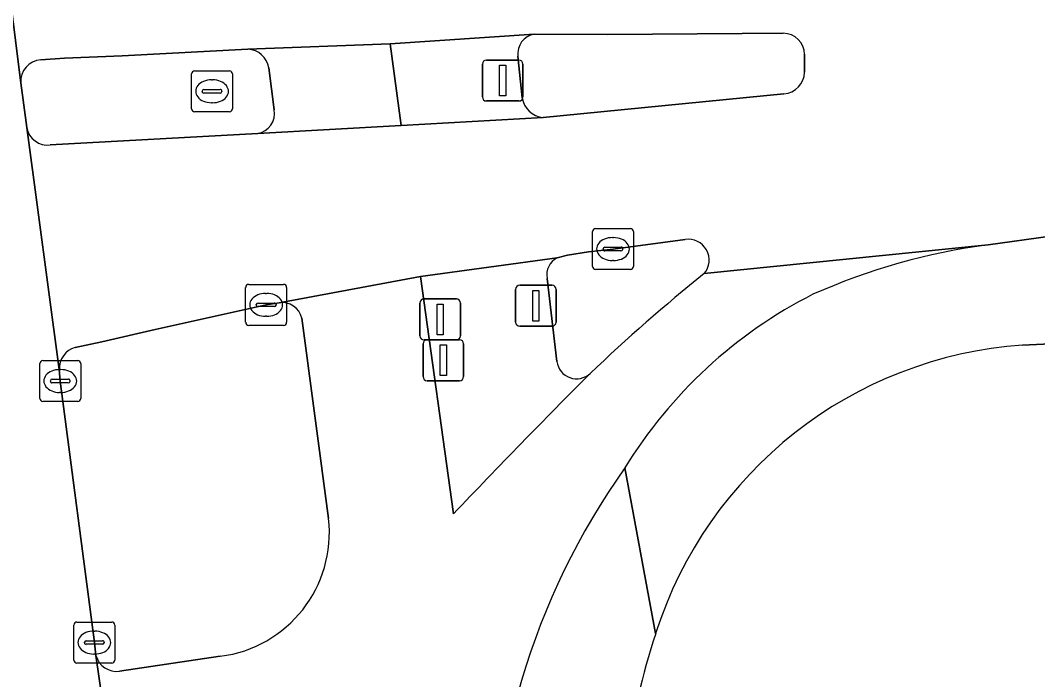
# Model space of a CAD drawing. Extents: x 161084 to 161928, y 385354 to 386522.
# Drawn here: x 161202.5 to 161227.36, y 385721.66 to 385737.76 of the extents above; entities that cross this region are included whole.
import ezdxf

# ---------------------------------------------------------------- set-up
doc = ezdxf.new("R2010")
doc.units = 0
for name, color, linetype in [('IMGEO_Drukknoppaal', 7, 'Continuous'), ('IMGEO_Fietspad_gesloten', 7, 'Continuous'), ('IMGEO_Groenvoorziening', 7, 'Continuous'), ('IMGEO_Kolk', 7, 'Continuous'), ('IMGEO_OVBaan_gesloten', 7, 'Continuous'), ('IMGEO_Rijbaan_lokaal_gesloten', 7, 'Continuous'), ('IMGEO_Rioolput', 7, 'Continuous'), ('IMGEO_Verkeerseiland_gesloten', 7, 'Continuous'), ('IMGEO_Verkeersregelinstallatiepaal', 7, 'Continuous'), ('IMGEO_Voetpad_open', 7, 'Continuous')]:
    doc.layers.add(name, color=color, linetype=linetype)

msp = doc.modelspace()

# ---------------------------------------------------------------- linework, layer by layer
at = {"layer": 'IMGEO_Drukknoppaal'}
for p, q in [((161212.342, 385729.058), (161212.342, 385729.858)), ((161212.342, 385729.858), (161212.342, 385729.058)), ((161212.442, 385729.958), (161213.232, 385729.958)), ((161213.232, 385729.958), (161212.442, 385729.958)), ((161213.332, 385729.858), (161213.332, 385729.058)), ((161213.332, 385729.058), (161213.332, 385729.858)), ((161213.232, 385728.958), (161212.442, 385728.958)), ((161212.442, 385728.958), (161213.232, 385728.958))]:
    msp.add_line(p, q, dxfattribs=at)
msp.add_lwpolyline([(161212.762, 385729.833), (161212.912, 385729.833), (161212.912, 385729.083), (161212.762, 385729.083), (161212.762, 385729.833)], dxfattribs=at)
for centre, start, end in [((161212.442, 385729.858), 90, 180), ((161212.442, 385729.858), 90, 180), ((161213.232, 385729.858), 0, 90), ((161213.232, 385729.858), 360, 90), ((161212.442, 385729.058), 180, 270), ((161212.442, 385729.058), 180, 270), ((161213.232, 385729.058), 270, 0), ((161213.232, 385729.058), 270, 0)]:
    msp.add_arc(centre, 0.1, start, end, dxfattribs=at)
at = {"layer": 'IMGEO_Fietspad_gesloten'}
for points in [[(161211.542, 385737.183), (161208.063, 385737.051)], [(161208.302, 385734.995), (161211.805, 385735.193), (161211.542, 385737.183)], [(161208.574, 385736.599), (161208.707, 385735.573)], [(161226.143, 385732.277), (161219.21, 385731.574)], [(161213.084, 385725.705), (161212.278, 385731.504), (161208.83, 385730.862)], [(161209.382, 385730.489), (161210.034, 385725.593)], [(161204.352, 385722.25), (161204.867, 385718.659), (161211.245, 385719.588)], [(161207.388, 385722.23), (161204.929, 385721.866)]]:
    msp.add_lwpolyline(points, dxfattribs=at)
for centre, radius, start, end in [((161208.042, 385736.513), 0.539, 9.2141, 87.7978), ((161208.213, 385735.488), 0.501, 280.2336, 9.7292), ((161228.191, 385716.845), 15.567, 97.5583, 113.9676), ((161246.419, 385697.695), 43.453, 128.7687, 133.6497), ((161227.077, 385720.816), 11.502, 116.9363, 148.4741), ((161208.897, 385730.367), 0.5, 14.1592, 97.7451), ((161339.271, 385606.134), 173.84, 134.96351, 136.54218), ((161231.654, 385716.619), 17.637, 144.6249, 182.3014), ((161207.011, 385725.249), 3.042, 277.1109, 6.4979), ((161204.855, 385722.381), 0.52, 194.5617, 278.1499)]:
    msp.add_arc(centre, radius, start, end, dxfattribs=at)
at = {"layer": 'IMGEO_Groenvoorziening'}
for points in [[(161208.83, 385730.862), (161208.509, 385730.811), (161205.796, 385730.206), (161204.497, 385729.912), (161203.84, 385729.771)], [(161210.034, 385725.593), (161209.382, 385730.489)], [(161222.219, 385716.687), (161229.367, 385717.62), (161227.88, 385729.535), (161227.838, 385729.868), (161226.987, 385729.828)], [(161203.456, 385729.235), (161203.479, 385728.951), (161204.312, 385722.565), (161204.352, 385722.25)], [(161204.929, 385721.866), (161207.388, 385722.23)]]:
    msp.add_lwpolyline(points, dxfattribs=at)
for centre, radius, start, end in [((161208.897, 385730.367), 0.5, 14.1592, 97.7451), ((161227.695, 385719.703), 10.15, 93.9996, 162.3279), ((161203.987, 385729.26), 0.531, 106.0391, 182.7239), ((161207.011, 385725.249), 3.042, 277.1109, 6.4979), ((161234.072, 385717.501), 16.895, 161.7784, 183.1315), ((161204.855, 385722.381), 0.52, 194.5617, 278.1499)]:
    msp.add_arc(centre, radius, start, end, dxfattribs=at)
at = {"layer": 'IMGEO_Kolk'}
for p, q in [((161216.481, 385731.748), (161216.481, 385732.6)), ((161216.556, 385732.674), (161217.408, 385732.674)), ((161217.482, 385732.6), (161217.482, 385731.748)), ((161216.969, 385732.454), (161216.994, 385732.454)), ((161216.74, 385732.168), (161216.74, 385732.18)), ((161217.178, 385732.131), (161216.78, 385732.131)), ((161216.783, 385732.217), (161217.181, 385732.217)), ((161217.224, 385732.18), (161217.224, 385732.168)), ((161216.992, 385731.894), (161216.967, 385731.894)), ((161217.408, 385731.674), (161216.556, 385731.674)), ((161208.083, 385731.311), (161208.935, 385731.311)), ((161208.008, 385730.385), (161208.008, 385731.237)), ((161208.496, 385731.091), (161208.521, 385731.091)), ((161209.009, 385731.237), (161209.009, 385730.385)), ((161208.267, 385730.805), (161208.267, 385730.817)), ((161208.31, 385730.854), (161208.708, 385730.854)), ((161208.751, 385730.817), (161208.751, 385730.805)), ((161208.705, 385730.768), (161208.307, 385730.768)), ((161208.935, 385730.311), (161208.083, 385730.311)), ((161208.519, 385730.531), (161208.494, 385730.531)), ((161202.978, 385728.525), (161202.978, 385729.377)), ((161203.053, 385729.451), (161203.905, 385729.451)), ((161203.979, 385729.377), (161203.979, 385728.525)), ((161203.466, 385729.231), (161203.491, 385729.231)), ((161203.237, 385728.945), (161203.237, 385728.957)), ((161203.675, 385728.908), (161203.277, 385728.908)), ((161203.28, 385728.994), (161203.678, 385728.994)), ((161203.721, 385728.957), (161203.721, 385728.945)), ((161203.489, 385728.671), (161203.464, 385728.671)), ((161203.905, 385728.451), (161203.053, 385728.451)), ((161203.811, 385722.139), (161203.811, 385722.991)), ((161203.886, 385723.065), (161204.738, 385723.065)), ((161204.299, 385722.845), (161204.324, 385722.845)), ((161204.812, 385722.991), (161204.812, 385722.139)), ((161204.113, 385722.608), (161204.511, 385722.608)), ((161204.07, 385722.559), (161204.07, 385722.571)), ((161204.508, 385722.522), (161204.11, 385722.522)), ((161204.554, 385722.571), (161204.554, 385722.559)), ((161204.322, 385722.285), (161204.297, 385722.285)), ((161204.738, 385722.065), (161203.886, 385722.065))]:
    msp.add_line(p, q, dxfattribs=at)
for points in [[(161216.481, 385731.748), (161216.481, 385732.6)], [(161216.556, 385732.674), (161217.408, 385732.674)], [(161217.482, 385732.6), (161217.482, 385731.748)], [(161217.408, 385731.674), (161216.556, 385731.674)], [(161208.083, 385731.311), (161208.935, 385731.311)], [(161208.008, 385730.385), (161208.008, 385731.237)], [(161209.009, 385731.237), (161209.009, 385730.385)], [(161208.935, 385730.311), (161208.083, 385730.311)], [(161202.978, 385728.525), (161202.978, 385729.377)], [(161203.053, 385729.451), (161203.905, 385729.451)], [(161203.979, 385729.377), (161203.979, 385728.525)], [(161203.905, 385728.451), (161203.053, 385728.451)], [(161203.811, 385722.139), (161203.811, 385722.991)], [(161203.886, 385723.065), (161204.738, 385723.065)], [(161204.812, 385722.991), (161204.812, 385722.139)], [(161204.738, 385722.065), (161203.886, 385722.065)]]:
    msp.add_lwpolyline(points, dxfattribs=at)
for centre, radius, start, end in [((161216.558, 385732.598), 0.0765, 91.552, 178.448), ((161216.558, 385732.598), 0.0765, 91.552, 178.448), ((161217.406, 385732.598), 0.0765, 1.552, 88.448), ((161217.406, 385732.598), 0.0765, 1.552, 88.448), ((161216.78, 385732.177), 0.0403, 85.8775, 175.7526), ((161216.777, 385732.167), 0.0366, 178.938, 274.7102), ((161217.181, 385732.174), 0.043, 264.8664, 352.4533), ((161217.185, 385732.179), 0.0386, 1.7309, 96.639), ((161216.558, 385731.75), 0.0765, 181.552, 268.448), ((161216.558, 385731.75), 0.0765, 181.552, 268.448), ((161217.406, 385731.75), 0.0765, 271.552, 358.448), ((161217.406, 385731.75), 0.0765, 271.552, 358.448), ((161208.085, 385731.235), 0.0765, 91.552, 178.448), ((161208.085, 385731.235), 0.0765, 91.552, 178.448), ((161208.933, 385731.235), 0.0765, 1.552, 88.448), ((161208.933, 385731.235), 0.0765, 1.552, 88.448), ((161208.307, 385730.814), 0.0403, 85.8775, 175.7526), ((161208.304, 385730.804), 0.0366, 178.938, 274.7102), ((161208.708, 385730.811), 0.043, 264.8664, 352.4533), ((161208.712, 385730.816), 0.0386, 1.7309, 96.639), ((161208.085, 385730.387), 0.0765, 181.552, 268.448), ((161208.085, 385730.387), 0.0765, 181.552, 268.448), ((161208.933, 385730.387), 0.0765, 271.552, 358.448), ((161208.933, 385730.387), 0.0765, 271.552, 358.448), ((161203.055, 385729.375), 0.0765, 91.552, 178.448), ((161203.055, 385729.375), 0.0765, 91.552, 178.448), ((161203.903, 385729.375), 0.0765, 1.552, 88.448), ((161203.903, 385729.375), 0.0765, 1.552, 88.448), ((161203.277, 385728.954), 0.0403, 85.8775, 175.7526), ((161203.274, 385728.944), 0.0366, 178.938, 274.7102), ((161203.678, 385728.951), 0.043, 264.8664, 352.4533), ((161203.682, 385728.956), 0.0386, 1.7309, 96.639), ((161203.055, 385728.527), 0.0765, 181.552, 268.448), ((161203.055, 385728.527), 0.0765, 181.552, 268.448), ((161203.903, 385728.527), 0.0765, 271.552, 358.448), ((161203.903, 385728.527), 0.0765, 271.552, 358.448), ((161203.888, 385722.989), 0.0765, 91.552, 178.448), ((161203.888, 385722.989), 0.0765, 91.552, 178.448), ((161204.736, 385722.989), 0.0765, 1.552, 88.448), ((161204.736, 385722.989), 0.0765, 1.552, 88.448), ((161204.11, 385722.568), 0.0403, 85.8775, 175.7526), ((161204.515, 385722.57), 0.0386, 1.7309, 96.639), ((161204.107, 385722.558), 0.0366, 178.938, 274.7102), ((161204.511, 385722.565), 0.043, 264.8664, 352.4533), ((161203.888, 385722.141), 0.0765, 181.552, 268.448), ((161203.888, 385722.141), 0.0765, 181.552, 268.448), ((161204.736, 385722.141), 0.0765, 271.552, 358.448), ((161204.736, 385722.141), 0.0765, 271.552, 358.448)]:
    msp.add_arc(centre, radius, start, end, dxfattribs=at)
for centre, major_axis, ratio, start_param, end_param in [((161216.968, 385732.174), (-0.387, 0.002), 0.722429, 4.712389, 7.853982), ((161216.993, 385732.174), (-0.39, 0.002), 0.717154, 1.570796, 4.712389), ((161208.495, 385730.811), (-0.387, 0.002), 0.722429, 4.712389, 7.853982), ((161208.52, 385730.811), (-0.39, 0.002), 0.717154, 1.570796, 4.712389), ((161203.465, 385728.951), (-0.387, 0.002), 0.722429, 4.712389, 7.853982), ((161203.49, 385728.951), (-0.39, 0.002), 0.717154, 1.570796, 4.712389), ((161204.298, 385722.565), (-0.387, 0.002), 0.722429, 4.712389, 7.853982), ((161204.323, 385722.565), (-0.39, 0.002), 0.717154, 1.570796, 4.712389)]:
    msp.add_ellipse(centre, major_axis=major_axis, ratio=ratio, start_param=start_param, end_param=end_param, dxfattribs=at)
at = {"layer": 'IMGEO_OVBaan_gesloten'}
msp.add_lwpolyline([(161226.405, 385554.794), (161218.115, 385616.778), (161215.622, 385635.788), (161213.137, 385655.09), (161210.493, 385675.4), (161208.061, 385693.766), (161205.538, 385713.078), (161205.243, 385715.237), (161204.867, 385718.659), (161204.352, 385722.25), (161204.312, 385722.565), (161203.479, 385728.951), (161203.456, 385729.235), (161202.659, 385735.139), (161202.512, 385736.231), (161201.952, 385740.641), (161201.77, 385741.935), (161201.459, 385744.161), (161200.809, 385749.085), (161200.644, 385750.335), (161200.501, 385751.664), (161200.002, 385755.064)], dxfattribs=at)
at = {"layer": 'IMGEO_Rijbaan_lokaal_gesloten'}
for points in [[(161219.21, 385731.574), (161226.143, 385732.277), (161227.672, 385732.492), (161228.871, 385732.544), (161235.991, 385732.925), (161235.882, 385734.948), (161276.893, 385737.129), (161276.964, 385735.09), (161280.741, 385735.276), (161299.274, 385736.216), (161307.516, 385736.632), (161344.089, 385738.537), (161374.123, 385739.983), (161392.28, 385740.871), (161410.143, 385741.745), (161419.016, 385742.246), (161440.186, 385743.38), (161458.492, 385744.297), (161476.551, 385745.201), (161500, 385746.526), (161506.744, 385746.859), (161524.82, 385747.75), (161543.029, 385748.648), (161566.659, 385749.814)], [(161201.952, 385740.641), (161202.512, 385736.231)], [(161203.007, 385736.798), (161203.583, 385736.832), (161204.991, 385736.89), (161208.063, 385737.051), (161211.542, 385737.183), (161215.06, 385737.417), (161216.849, 385737.414), (161220.139, 385737.439), (161221.142, 385737.442)], [(161221.662, 385736.929), (161221.661, 385736.492)], [(161221.158, 385735.964), (161215.273, 385735.386), (161211.805, 385735.193), (161208.302, 385734.995), (161203.233, 385734.715)], [(161202.659, 385735.139), (161203.456, 385729.235)], [(161203.84, 385729.771), (161204.497, 385729.912), (161205.796, 385730.206), (161208.509, 385730.811), (161208.83, 385730.862), (161212.278, 385731.504), (161215.619, 385731.961), (161215.867, 385732.025), (161216.384, 385732.102), (161216.982, 385732.174), (161218.742, 385732.406)]]:
    msp.add_lwpolyline(points, dxfattribs=at)
for centre, radius, start, end in [((161221.145, 385736.925), 0.517, 0.4739, 90.3026), ((161203.048, 385736.262), 0.537, 94.4062, 183.3508), ((161221.117, 385736.507), 0.544, 274.3081, 358.47), ((161203.171, 385735.231), 0.52, 190.2334, 276.8618), ((161218.82, 385731.902), 0.51, 319.8609, 98.8546), ((161203.987, 385729.26), 0.531, 106.0391, 182.7239)]:
    msp.add_arc(centre, radius, start, end, dxfattribs=at)
at = {"layer": 'IMGEO_Rioolput'}
for p, q in [((161206.762, 385736.526), (161207.614, 385736.526)), ((161206.687, 385735.6), (161206.687, 385736.452)), ((161207.175, 385736.306), (161207.2, 385736.306)), ((161207.688, 385736.452), (161207.688, 385735.6)), ((161206.946, 385736.02), (161206.946, 385736.032)), ((161206.989, 385736.069), (161207.387, 385736.069)), ((161207.43, 385736.032), (161207.43, 385736.02)), ((161207.384, 385735.983), (161206.986, 385735.983)), ((161207.614, 385735.526), (161206.762, 385735.526)), ((161207.198, 385735.746), (161207.173, 385735.746))]:
    msp.add_line(p, q, dxfattribs=at)
for points in [[(161206.762, 385736.526), (161207.614, 385736.526)], [(161206.687, 385735.6), (161206.687, 385736.452)], [(161207.688, 385736.452), (161207.688, 385735.6)], [(161207.614, 385735.526), (161206.762, 385735.526)]]:
    msp.add_lwpolyline(points, dxfattribs=at)
for centre, radius, start, end in [((161206.764, 385736.45), 0.0765, 91.552, 178.448), ((161206.764, 385736.45), 0.0765, 91.552, 178.448), ((161207.612, 385736.45), 0.0765, 1.552, 88.448), ((161207.612, 385736.45), 0.0765, 1.552, 88.448), ((161206.986, 385736.029), 0.0403, 85.8775, 175.7526), ((161206.983, 385736.019), 0.0366, 178.938, 274.7102), ((161207.387, 385736.026), 0.043, 264.8664, 352.4533), ((161207.391, 385736.031), 0.0386, 1.7309, 96.639), ((161206.764, 385735.602), 0.0765, 181.552, 268.448), ((161206.764, 385735.602), 0.0765, 181.552, 268.448), ((161207.612, 385735.602), 0.0765, 271.552, 358.448), ((161207.612, 385735.602), 0.0765, 271.552, 358.448)]:
    msp.add_arc(centre, radius, start, end, dxfattribs=at)
for centre, major_axis, ratio, start_param, end_param in [((161207.174, 385736.026), (-0.387, 0.002), 0.722429, 4.712389, 7.853982), ((161207.199, 385736.026), (-0.39, 0.002), 0.717154, 1.570796, 4.712389)]:
    msp.add_ellipse(centre, major_axis=major_axis, ratio=ratio, start_param=start_param, end_param=end_param, dxfattribs=at)
at = {"layer": 'IMGEO_Verkeerseiland_gesloten'}
for points in [[(161220.139, 385737.439), (161216.849, 385737.414), (161215.06, 385737.417)], [(161221.142, 385737.442), (161220.139, 385737.439)], [(161208.063, 385737.051), (161204.991, 385736.89), (161203.583, 385736.832), (161203.007, 385736.798)], [(161214.656, 385736.88), (161214.76, 385735.866)], [(161221.661, 385736.492), (161221.662, 385736.929)], [(161208.707, 385735.573), (161208.574, 385736.599)], [(161202.512, 385736.231), (161202.659, 385735.139)], [(161215.273, 385735.386), (161221.158, 385735.964)], [(161203.233, 385734.715), (161208.302, 385734.995)], [(161218.742, 385732.406), (161216.982, 385732.174), (161216.384, 385732.102), (161215.867, 385732.025), (161215.619, 385731.961)], [(161215.37, 385731.457), (161215.611, 385729.427)]]:
    msp.add_lwpolyline(points, dxfattribs=at)
for centre, radius, start, end in [((161215.139, 385736.937), 0.487, 99.3718, 186.7179), ((161221.145, 385736.925), 0.517, 0.4739, 90.3026), ((161208.042, 385736.513), 0.539, 9.2141, 87.7978), ((161203.048, 385736.262), 0.537, 94.4062, 183.3508), ((161221.117, 385736.507), 0.544, 274.3081, 358.47), ((161215.34, 385735.972), 0.59, 190.3367, 263.4701), ((161208.213, 385735.488), 0.501, 280.2336, 9.7292), ((161203.171, 385735.231), 0.52, 190.2334, 276.8618), ((161218.82, 385731.902), 0.51, 319.8609, 98.8546), ((161215.829, 385731.544), 0.467, 116.6757, 190.7411), ((161246.419, 385697.695), 43.453, 128.7687, 133.6497), ((161216.094, 385729.494), 0.488, 187.8982, 312.8031)]:
    msp.add_arc(centre, radius, start, end, dxfattribs=at)
at = {"layer": 'IMGEO_Verkeersregelinstallatiepaal'}
for p, q in [((161213.892, 385736.789), (161214.682, 385736.789)), ((161214.682, 385736.789), (161213.892, 385736.789)), ((161213.792, 385735.889), (161213.792, 385736.689)), ((161213.792, 385736.689), (161213.792, 385735.889)), ((161214.782, 385736.689), (161214.782, 385735.889)), ((161214.782, 385735.889), (161214.782, 385736.689)), ((161214.682, 385735.789), (161213.892, 385735.789)), ((161213.892, 385735.789), (161214.682, 385735.789)), ((161214.704, 385731.29), (161215.494, 385731.29)), ((161215.494, 385731.29), (161214.704, 385731.29)), ((161214.604, 385730.39), (161214.604, 385731.19)), ((161214.604, 385731.19), (161214.604, 385730.39)), ((161215.594, 385731.19), (161215.594, 385730.39)), ((161215.594, 385730.39), (161215.594, 385731.19)), ((161212.266, 385730.055), (161212.266, 385730.855)), ((161212.266, 385730.855), (161212.266, 385730.055)), ((161212.366, 385730.955), (161213.156, 385730.955)), ((161213.156, 385730.955), (161212.366, 385730.955)), ((161213.256, 385730.855), (161213.256, 385730.055)), ((161213.256, 385730.055), (161213.256, 385730.855)), ((161215.494, 385730.29), (161214.704, 385730.29)), ((161214.704, 385730.29), (161215.494, 385730.29)), ((161213.156, 385729.955), (161212.366, 385729.955)), ((161212.366, 385729.955), (161213.156, 385729.955))]:
    msp.add_line(p, q, dxfattribs=at)
for points in [[(161214.212, 385736.664), (161214.362, 385736.664), (161214.362, 385735.914), (161214.212, 385735.914), (161214.212, 385736.664)], [(161215.024, 385731.165), (161215.174, 385731.165), (161215.174, 385730.415), (161215.024, 385730.415), (161215.024, 385731.165)], [(161212.686, 385730.83), (161212.836, 385730.83), (161212.836, 385730.08), (161212.686, 385730.08), (161212.686, 385730.83)]]:
    msp.add_lwpolyline(points, dxfattribs=at)
for centre, start, end in [((161213.892, 385736.689), 90, 180), ((161213.892, 385736.689), 90, 180), ((161214.682, 385736.689), 0, 90), ((161214.682, 385736.689), 360, 90), ((161213.892, 385735.889), 180, 270), ((161213.892, 385735.889), 180, 270), ((161214.682, 385735.889), 270, 0), ((161214.682, 385735.889), 270, 0), ((161214.704, 385731.19), 90, 180), ((161214.704, 385731.19), 90, 180), ((161215.494, 385731.19), 0, 90), ((161215.494, 385731.19), 360, 90), ((161212.366, 385730.855), 90, 180), ((161212.366, 385730.855), 90, 180), ((161213.156, 385730.855), 0, 90), ((161213.156, 385730.855), 360, 90), ((161214.704, 385730.39), 180, 270), ((161214.704, 385730.39), 180, 270), ((161215.494, 385730.39), 270, 0), ((161215.494, 385730.39), 270, 0), ((161212.366, 385730.055), 180, 270), ((161212.366, 385730.055), 180, 270), ((161213.156, 385730.055), 270, 0), ((161213.156, 385730.055), 270, 0)]:
    msp.add_arc(centre, 0.1, start, end, dxfattribs=at)
at = {"layer": 'IMGEO_Voetpad_open'}
for points in [[(161215.06, 385737.417), (161211.542, 385737.183), (161211.805, 385735.193), (161215.273, 385735.386)], [(161214.76, 385735.866), (161214.656, 385736.88)], [(161280.741, 385735.276), (161276.964, 385735.09), (161252.551, 385733.889), (161239.165, 385733.149), (161236.22, 385732.937), (161235.991, 385732.925), (161228.871, 385732.544), (161227.672, 385732.492), (161226.143, 385732.277)], [(161226.987, 385729.828), (161227.838, 385729.868), (161227.88, 385729.535), (161230.025, 385729.636), (161246.817, 385730.48), (161248.751, 385730.577), (161265.72, 385731.43), (161267.786, 385731.533), (161281.229, 385732.209), (161285.006, 385733.592)], [(161215.619, 385731.961), (161212.278, 385731.504), (161213.084, 385725.705)], [(161215.611, 385729.427), (161215.37, 385731.457)], [(161217.273, 385726.83), (161218.024, 385722.784)], [(161218.024, 385722.784), (161217.273, 385726.83)]]:
    msp.add_lwpolyline(points, dxfattribs=at)
for centre, radius, start, end in [((161215.139, 385736.937), 0.487, 99.3718, 186.7179), ((161215.34, 385735.972), 0.59, 190.3367, 263.4701), ((161228.191, 385716.845), 15.567, 97.5583, 113.9676), ((161215.829, 385731.544), 0.467, 116.6757, 190.7411), ((161227.077, 385720.816), 11.502, 116.9363, 148.4741), ((161227.695, 385719.703), 10.15, 93.9996, 162.3279), ((161216.094, 385729.494), 0.488, 187.8982, 312.8031), ((161339.271, 385606.134), 173.84, 134.96351, 136.54218), ((161231.654, 385716.619), 17.637, 144.6249, 182.3014), ((161234.072, 385717.501), 16.895, 161.7784, 183.1315)]:
    msp.add_arc(centre, radius, start, end, dxfattribs=at)

doc.saveas('drawing.dxf')
